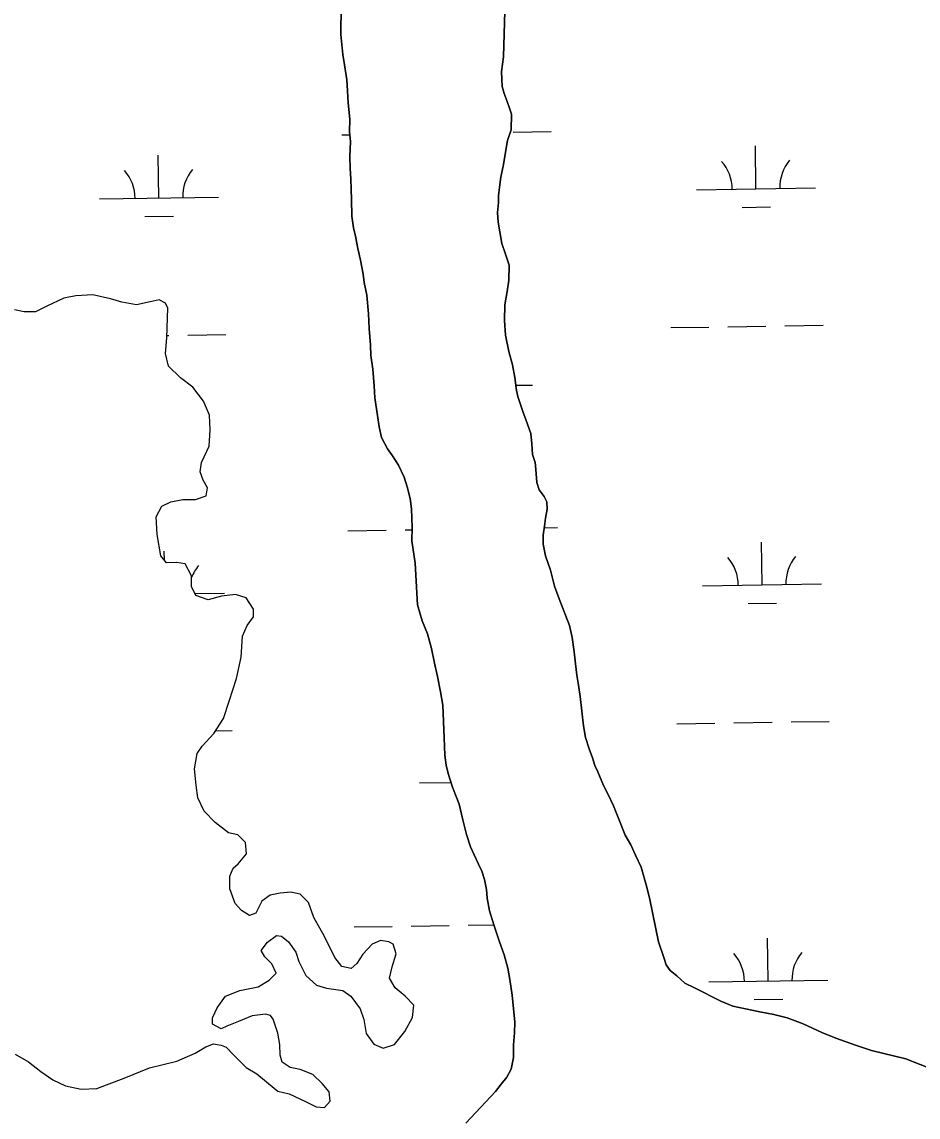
# Model space of a CAD drawing. Extents: x 3823584 to 3861785, y 301729 to 327625.
# Drawn here: x 3840057 to 3840810, y 315300 to 316220 of the extents above; entities that cross this region are included whole.
import ezdxf

# ---------------------------------------------------------------- set-up
doc = ezdxf.new("R2010")
doc.units = 0
doc.layers.add('V-TOPO-SHOR', color=7, linetype='Continuous')
doc.layers.add('V-WETL-SWMP', color=7, linetype='Continuous')

msp = doc.modelspace()

# ---------------------------------------------------------------- linework, layer by layer
at = {"layer": 'V-TOPO-SHOR'}
for points in [[(3840464.34, 316267.92), (3840462.09, 316191), (3840460.4, 316178.64), (3840460.49, 316172.06), (3840460.91, 316165.93), (3840462.71, 316160.23), (3840465.22, 316153.44), (3840467.19, 316147.78), (3840468.78, 316142.64), (3840468.42, 316129.71), (3840465.48, 316120.56), (3840463.83, 316110.9), (3840461.95, 316100.35), (3840459.89, 316089.96), (3840458.58, 316081.42), (3840457.77, 316074.13), (3840457.83, 316068.59), (3840457.04, 316060.3), (3840457.55, 316051.99), (3840459.04, 316043.93), (3840460.75, 316034.01), (3840463.74, 316025.1), (3840466.72, 316015.99), (3840466.46, 316003.34), (3840465.23, 315993.8), (3840463.15, 315982.72), (3840463, 315969.34), (3840463.84, 315957.22), (3840466.47, 315943.29), (3840469.55, 315932.34), (3840471.66, 315921.7), (3840473.04, 315910.73), (3840473.97, 315905.54), (3840478.28, 315892.95), (3840480.97, 315885.53), (3840485.09, 315874.49), (3840485.88, 315866.01), (3840486.34, 315856.83), (3840488.68, 315850.28), (3840489.05, 315847.68), (3840489.49, 315840.76), (3840489.92, 315833.49), (3840492.08, 315827.28), (3840496.3, 315821.61), (3840498.44, 315817.3), (3840498.86, 315810.9), (3840497.39, 315803.43), (3840496.61, 315796.84), (3840495.31, 315789.2), (3840495.23, 315781.58), (3840497.26, 315771.9), (3840501.56, 315759.65), (3840504.85, 315746.35), (3840508.79, 315735.65), (3840517.38, 315713.23), (3840519.75, 315703.22), (3840521.46, 315691.28), (3840522.62, 315681.07), (3840523.78, 315671.56), (3840525.1, 315663.08), (3840526.6, 315653.74), (3840529.15, 315629.17), (3840530.83, 315619.32), (3840533.89, 315609.83), (3840536.76, 315602.06), (3840538.91, 315595.85), (3840541.23, 315590.34), (3840546.05, 315578.96), (3840549.6, 315572.08), (3840554.4, 315561.91), (3840559.58, 315549.15), (3840564.41, 315537.26), (3840569.01, 315529.17), (3840573.1, 315520.56), (3840577.73, 315510.39), (3840582.61, 315493.65), (3840584.99, 315483.1), (3840592.18, 315447.68)], [(3840341.85, 316020.14), (3840339.59, 316029.86), (3840337.51, 316040.37), (3840336.06, 316047.38), (3840334.57, 316057.11), (3840334.2, 316071.35), (3840333.91, 316079.54), (3840333.8, 316088.51), (3840333.11, 316097.09), (3840332.99, 316107.23), (3840333.42, 316119.72), (3840332.73, 316127.91), (3840332.8, 316138.64), (3840331.46, 316152.28), (3840330.95, 316162.22), (3840330.25, 316171.57), (3840328.34, 316184.04), (3840326.87, 316192.8), (3840325.3, 316209.75), (3840325.59, 316233.36)], [(3840430.51, 315295.3), (3840455.35, 315321.94), (3840459.95, 315328.04), (3840464.76, 315333.95), (3840468.58, 315340.63), (3840470.41, 315350.6), (3840470.47, 315361.14), (3840471.32, 315371.29), (3840471.61, 315380.27), (3840469.38, 315402.87), (3840467.46, 315415.92), (3840465.59, 315425.65), (3840462.53, 315436.73), (3840458.69, 315447.61), (3840454.03, 315461.8), (3840450.37, 315473.66), (3840448.29, 315484.36), (3840447.62, 315491.57), (3840446.14, 315500.13), (3840443.72, 315507.13), (3840441.11, 315512.75), (3840437.31, 315520.71), (3840434.3, 315527.3), (3840430.86, 315537.79), (3840427.98, 315550.05), (3840424.69, 315563.28), (3840419.25, 315577.45), (3840415.41, 315588.91), (3840413.76, 315595.92), (3840412.68, 315604.49), (3840412.11, 315618.92), (3840411, 315646.41), (3840409.11, 315657.51), (3840406.6, 315670.55), (3840404.13, 315681.64), (3840401.44, 315693.89), (3840398.17, 315706.34), (3840393.74, 315717.21), (3840389.68, 315730.62), (3840387.89, 315765.72), (3840385.12, 315784.41), (3840385.37, 315795.54), (3840384.6, 315811.33), (3840383.51, 315819.9), (3840381.05, 315829.82), (3840378.42, 315837.78), (3840373.81, 315847.87), (3840368.64, 315855.81), (3840364.47, 315861.61), (3840359.48, 315871.11), (3840357.61, 315880.06), (3840356.13, 315889.79), (3840353.8, 315904.4), (3840353.29, 315914.54), (3840352.34, 315928.57), (3840350.64, 315940.06), (3840350.33, 315948.84), (3840349.19, 315962.67), (3840348.65, 315974.96), (3840347.09, 315990.74), (3840345.01, 316001.45), (3840343.95, 316008.26), (3840341.85, 316020.14)], [(3840164.93, 315985.03), (3840153.68, 315982.52), (3840141.17, 315984.74), (3840131.64, 315987.6), (3840116.74, 315990.98), (3840102.5, 315990.21), (3840092.42, 315988.31), (3840078.25, 315981.6), (3840068.8, 315976.73), (3840059.3, 315976.61), (3840050.96, 315978.29)], [(3840289.91, 315431.17), (3840295.99, 315419.36), (3840305, 315411.16), (3840313.35, 315408.88), (3840327.03, 315406.67), (3840333.63, 315402), (3840341.48, 315391.41), (3840344.56, 315382.53), (3840346.48, 315370.68), (3840353.13, 315361.85), (3840360.89, 315358.38), (3840370.36, 315361.47), (3840379.13, 315372.26), (3840385.52, 315384.22), (3840386.59, 315394.33), (3840379.37, 315401.97), (3840370.96, 315408.99), (3840366.11, 315417.25), (3840368.37, 315426.78), (3840371.8, 315437.52), (3840369.33, 315445.8), (3840365.74, 315447.54), (3840358.6, 315448.64), (3840351.51, 315445.58), (3840343.89, 315437.17), (3840338.64, 315429.39), (3840333.94, 315425.17), (3840326.2, 315426.86), (3840320.16, 315434.51), (3840311.63, 315452.22), (3840302.52, 315468.15), (3840298.21, 315480.57), (3840291, 315487.61), (3840283.26, 315489.3), (3840274.36, 315488.6), (3840266.06, 315486.71), (3840258.99, 315481.87), (3840253.77, 315471.71), (3840248.45, 315469.87), (3840241.86, 315473.94), (3840236.45, 315479.82), (3840232.14, 315492.24), (3840232, 315502.93), (3840234.9, 315509.5), (3840239.01, 315513.11), (3840246.04, 315521.51), (3840245.33, 315531.01), (3840238.71, 315537.46), (3840230.97, 315539.15), (3840219.58, 315547.92), (3840210.55, 315557.32), (3840205.07, 315568.53), (3840203.75, 315579.21), (3840202.39, 315592.85), (3840204.61, 315605.95), (3840208.7, 315611.94), (3840218.66, 315622.75), (3840226.82, 315635.33), (3840231.4, 315649.64), (3840237.7, 315668.73), (3840241.64, 315686.59), (3840242.61, 315704.42), (3840246.66, 315713.39), (3840251.92, 315720.58), (3840251.84, 315727.11), (3840245.78, 315736.54), (3840236.84, 315739.4), (3840224.97, 315738.07), (3840213.73, 315734.96), (3840203.58, 315738.4), (3840199.93, 315746.08), (3840199.82, 315754.99), (3840194.35, 315765.02), (3840187.21, 315766.12), (3840178.89, 315766.02), (3840174.07, 315771.9), (3840170.88, 315789.68), (3840170.11, 315804.52), (3840174.75, 315813.49), (3840182.43, 315817.15), (3840192.5, 315819.05), (3840203.19, 315819.18), (3840212.06, 315822.26), (3840213.17, 315828.81), (3840209.53, 315835.3), (3840207.07, 315842.4), (3840208.16, 315850.13), (3840212.79, 315859.69), (3840214.52, 315863.87), (3840215.54, 315877.54), (3840214.8, 315890.01), (3840209.9, 315901.83), (3840200.85, 315913.6), (3840190.66, 315921.2), (3840180.44, 315931.17), (3840177.93, 315941.83), (3840178.96, 315954.91), (3840179.84, 315979.87), (3840178.01, 315984.01), (3840172.63, 315986.91), (3840164.93, 315985.03)], [(3840051.47, 315353.41), (3840062.84, 315347.01), (3840073.04, 315338.82), (3840083.22, 315331.82), (3840093.98, 315326.6), (3840107.08, 315323.79), (3840120.14, 315324.55), (3840143.2, 315333.15), (3840164.48, 315341.72), (3840187.58, 315347.35), (3840202.94, 315354.07), (3840211.78, 315359.53), (3840218.28, 315361.98), (3840224.83, 315360.87), (3840229.01, 315359.14), (3840235.03, 315352.68), (3840245.85, 315342.12), (3840254.83, 315336.89), (3840264.43, 315328.69), (3840272.23, 315322.25), (3840281.76, 315319.99), (3840295.5, 315313.62), (3840304.47, 315308.98), (3840311.6, 315308.47), (3840316.29, 315313.88), (3840315.6, 315321.59), (3840309.58, 315328.65), (3840301.76, 315336.27), (3840291.02, 315340.3), (3840282.68, 315341.98), (3840276.09, 315346.65), (3840274.24, 315352.57), (3840274.13, 315361.48), (3840272.23, 315370.96), (3840268.52, 315382.79), (3840266.11, 315385.73), (3840261.94, 315386.87), (3840250.67, 315385.54), (3840239.44, 315380.66), (3840229.39, 315376.97), (3840224.67, 315374.53), (3840217.49, 315378.6), (3840217.42, 315383.95), (3840221.48, 315392.31), (3840228.49, 315401.91), (3840240.31, 315406.8), (3840255.71, 315409.96), (3840265.15, 315415.42), (3840271.02, 315421.43), (3840267.36, 315429.11), (3840261.35, 315434.98), (3840258.31, 315440.29), (3840263.57, 315447.48), (3840271.23, 315452.92), (3840275.39, 315452.37), (3840281.39, 315447.7), (3840287.44, 315438.86), (3840289.91, 315431.17)], [(3840592.18, 315447.68), (3840596.85, 315434.56), (3840598.66, 315428.35), (3840602.18, 315423.54), (3840607.78, 315419.1), (3840614.44, 315412.95), (3840622.46, 315408.89), (3840644.77, 315397.73), (3840654.87, 315393.69), (3840665.29, 315391.39), (3840677.45, 315388.77), (3840689.26, 315386.49), (3840700.38, 315383.85), (3840713.96, 315378.82), (3840729.64, 315371.39), (3840741.48, 315366.68), (3840757.84, 315360.99), (3840771.41, 315356.3), (3840800.26, 315349.38), (3840824.28, 315339.97)]]:
    msp.add_lwpolyline(points, dxfattribs=at)
at = {"layer": 'V-WETL-SWMP'}
for p, q in [((3840326.19, 316125.43), (3840332.93, 316125.53)), ((3840470.17, 316127.65), (3840502.17, 316128.14)), ((3840674.24, 316080.05), (3840673.69, 316116.04)), ((3840172.39, 316072.31), (3840171.84, 316108.3)), ((3840624.25, 316079.28), (3840724.24, 316080.82)), ((3840122.4, 316071.54), (3840222.39, 316073.08)), ((3840662.48, 316064.43), (3840686.48, 316064.8)), ((3840160.63, 316056.69), (3840184.63, 316057.06)), ((3840196.76, 315957.24), (3840228.76, 315957.73)), ((3840602.62, 315963.5), (3840634.62, 315963.99)), ((3840650.62, 315964.24), (3840682.61, 315964.73)), ((3840698.61, 315964.98), (3840730.61, 315965.47)), ((3840179.03, 315956.97), (3840180.77, 315956.99)), ((3840472.49, 315915.05), (3840486.29, 315915.27)), ((3840331.32, 315792.79), (3840363.31, 315793.29)), ((3840379.31, 315793.53), (3840385.33, 315793.63)), ((3840496.35, 315795.34), (3840507.29, 315795.51)), ((3840679.37, 315747.41), (3840678.82, 315783.41)), ((3840177.08, 315768.22), (3840176.97, 315775.67)), ((3840629.38, 315746.64), (3840729.37, 315748.18)), ((3840202.79, 315740.06), (3840227.52, 315740.44)), ((3840667.61, 315731.8), (3840691.61, 315732.17)), ((3840607.75, 315630.86), (3840639.75, 315631.35)), ((3840655.75, 315631.6), (3840687.74, 315632.09)), ((3840703.74, 315632.34), (3840735.74, 315632.83)), ((3840220.04, 315624.88), (3840233.89, 315625.1)), ((3840391.43, 315581.09), (3840417.89, 315581.5)), ((3840336.44, 315460.16), (3840368.44, 315460.65)), ((3840384.44, 315460.9), (3840416.43, 315461.39)), ((3840432.43, 315461.64), (3840453.97, 315461.97)), ((3840684.5, 315414.78), (3840683.95, 315450.77)), ((3840634.51, 315414), (3840734.49, 315415.55)), ((3840672.74, 315399.16), (3840696.74, 315399.53))]:
    msp.add_line(p, q, dxfattribs=at)
for points in [[(3840700.38, 315383.85), (3840689.26, 315386.49), (3840677.45, 315388.77), (3840665.29, 315391.39), (3840654.87, 315393.69), (3840644.77, 315397.73), (3840622.46, 315408.89), (3840614.44, 315412.95), (3840607.78, 315419.1), (3840602.18, 315423.54), (3840598.66, 315428.35), (3840596.85, 315434.56), (3840592.18, 315447.67), (3840584.99, 315483.1), (3840582.61, 315493.65), (3840577.73, 315510.39), (3840573.1, 315520.56), (3840569.01, 315529.17), (3840564.41, 315537.26), (3840559.58, 315549.15), (3840554.4, 315561.91), (3840549.6, 315572.08), (3840546.05, 315578.96), (3840541.23, 315590.34), (3840538.91, 315595.85), (3840536.76, 315602.07), (3840533.89, 315609.83), (3840530.83, 315619.32), (3840529.15, 315629.17), (3840526.6, 315653.75), (3840525.1, 315663.08), (3840523.78, 315671.56), (3840522.62, 315681.07), (3840521.46, 315691.28), (3840519.75, 315703.21), (3840517.38, 315713.23), (3840508.79, 315735.65), (3840504.85, 315746.35), (3840501.56, 315759.65), (3840497.26, 315771.9), (3840495.23, 315781.58), (3840495.31, 315789.2), (3840496.61, 315796.84), (3840497.39, 315803.43), (3840498.86, 315810.9), (3840498.44, 315817.3), (3840496.3, 315821.61), (3840492.08, 315827.28), (3840489.92, 315833.49), (3840489.48, 315840.76), (3840489.05, 315847.68), (3840488.68, 315850.28), (3840486.34, 315856.83), (3840485.88, 315866.01), (3840485.09, 315874.49), (3840480.97, 315885.53), (3840478.28, 315892.95), (3840473.97, 315905.54), (3840473.04, 315910.73), (3840471.66, 315921.7), (3840469.55, 315932.34), (3840466.47, 315943.29), (3840463.84, 315957.22), (3840463, 315969.34), (3840463.15, 315982.72), (3840465.23, 315993.8), (3840466.46, 316003.34), (3840466.73, 316015.99), (3840463.74, 316025.1), (3840460.75, 316034.01), (3840459.04, 316043.93), (3840457.55, 316051.99), (3840457.04, 316060.3), (3840457.83, 316068.59), (3840457.77, 316074.13), (3840458.58, 316081.42), (3840459.9, 316089.96), (3840461.95, 316100.35), (3840463.83, 316110.9), (3840465.48, 316120.56), (3840468.42, 316129.71), (3840468.78, 316142.64), (3840467.19, 316147.78), (3840465.22, 316153.44), (3840462.71, 316160.23), (3840460.91, 316165.93), (3840460.49, 316172.06), (3840460.41, 316178.64), (3840462.09, 316191), (3840464.34, 316267.92)], [(3840325.59, 316233.36), (3840325.29, 316209.75), (3840326.87, 316192.8), (3840328.34, 316184.04), (3840330.25, 316171.58), (3840330.95, 316162.22), (3840331.46, 316152.28), (3840332.8, 316138.64), (3840332.73, 316127.91), (3840333.42, 316119.72), (3840332.99, 316107.23), (3840333.11, 316097.09), (3840333.8, 316088.51), (3840333.91, 316079.54), (3840334.21, 316071.35), (3840334.57, 316057.11), (3840336.06, 316047.38), (3840337.51, 316040.37), (3840339.59, 316029.86), (3840341.85, 316020.13), (3840343.95, 316008.26), (3840345.01, 316001.44), (3840347.09, 315990.74), (3840348.65, 315974.96), (3840349.19, 315962.67), (3840350.33, 315948.84), (3840350.64, 315940.06), (3840352.34, 315928.57), (3840353.29, 315914.54), (3840353.8, 315904.4), (3840356.13, 315889.79), (3840357.61, 315880.06), (3840359.48, 315871.11), (3840364.47, 315861.61), (3840368.64, 315855.81), (3840373.81, 315847.87), (3840378.42, 315837.78), (3840381.05, 315829.82), (3840383.52, 315819.9), (3840384.6, 315811.33), (3840385.37, 315795.53), (3840385.12, 315784.41), (3840387.88, 315765.72), (3840389.68, 315730.62), (3840393.74, 315717.21), (3840398.17, 315706.34), (3840401.44, 315693.9), (3840404.13, 315681.64), (3840406.6, 315670.55), (3840409.1, 315657.51), (3840411, 315646.41)], [(3840170.11, 315804.52), (3840174.75, 315813.49), (3840182.43, 315817.15), (3840192.5, 315819.05), (3840203.19, 315819.18), (3840212.06, 315822.26), (3840213.17, 315828.81), (3840209.53, 315835.3), (3840207.07, 315842.39), (3840208.16, 315850.13), (3840212.79, 315859.69), (3840214.52, 315863.87), (3840215.55, 315877.54), (3840214.8, 315890.01), (3840209.9, 315901.83), (3840200.85, 315913.6), (3840190.66, 315921.2), (3840180.44, 315931.17), (3840177.93, 315941.83), (3840178.96, 315954.91), (3840179.84, 315979.87), (3840178.01, 315984.01), (3840172.63, 315986.91), (3840164.93, 315985.03), (3840153.68, 315982.52), (3840141.17, 315984.74), (3840131.63, 315987.6), (3840116.74, 315990.98), (3840102.5, 315990.21), (3840092.42, 315988.31), (3840078.25, 315981.6), (3840068.8, 315976.73), (3840059.3, 315976.61), (3840050.96, 315978.29)], [(3840268.52, 315382.79), (3840266.11, 315385.73), (3840261.94, 315386.87), (3840250.67, 315385.54), (3840239.44, 315380.65), (3840229.39, 315376.97), (3840224.67, 315374.53), (3840217.49, 315378.6), (3840217.42, 315383.95), (3840221.48, 315392.32), (3840228.49, 315401.91), (3840240.31, 315406.8), (3840255.71, 315409.96), (3840265.15, 315415.42), (3840271.02, 315421.43), (3840267.36, 315429.11), (3840261.35, 315434.98), (3840258.31, 315440.29), (3840263.57, 315447.48), (3840271.23, 315452.92), (3840275.39, 315452.37), (3840281.39, 315447.7), (3840287.44, 315438.86), (3840289.91, 315431.17), (3840295.99, 315419.36), (3840305, 315411.16), (3840313.35, 315408.88), (3840327.04, 315406.67), (3840333.63, 315402), (3840341.48, 315391.41), (3840344.56, 315382.53), (3840346.48, 315370.68), (3840353.12, 315361.85), (3840360.89, 315358.38), (3840370.36, 315361.47), (3840379.13, 315372.26), (3840385.52, 315384.22), (3840386.59, 315394.33), (3840379.37, 315401.97), (3840370.96, 315408.99), (3840366.11, 315417.25), (3840368.37, 315426.78), (3840371.8, 315437.52), (3840369.33, 315445.8), (3840365.74, 315447.54), (3840358.6, 315448.64), (3840351.51, 315445.58), (3840343.89, 315437.17), (3840338.64, 315429.39), (3840333.94, 315425.17), (3840326.19, 315426.86), (3840320.16, 315434.51), (3840311.63, 315452.22), (3840302.52, 315468.15), (3840298.21, 315480.57), (3840291, 315487.61), (3840283.26, 315489.3), (3840274.35, 315488.6), (3840266.06, 315486.71), (3840258.99, 315481.87), (3840253.77, 315471.71), (3840248.45, 315469.86), (3840241.86, 315473.94), (3840236.45, 315479.82), (3840232.14, 315492.24), (3840232.01, 315502.93), (3840234.9, 315509.5), (3840239.01, 315513.11), (3840246.04, 315521.51), (3840245.33, 315531.01), (3840238.71, 315537.46), (3840230.97, 315539.15), (3840219.58, 315547.92), (3840210.55, 315557.32), (3840205.07, 315568.53), (3840203.75, 315579.21), (3840202.39, 315592.85), (3840204.61, 315605.95), (3840208.7, 315611.94), (3840218.66, 315622.75), (3840226.82, 315635.33), (3840231.4, 315649.64), (3840237.7, 315668.73), (3840241.64, 315686.59), (3840242.61, 315704.43), (3840246.66, 315713.39), (3840251.92, 315720.58), (3840251.84, 315727.11), (3840245.78, 315736.54), (3840236.84, 315739.4), (3840224.97, 315738.07), (3840213.73, 315734.96), (3840203.58, 315738.4), (3840199.93, 315746.08), (3840199.82, 315754.99), (3840194.35, 315765.02), (3840187.21, 315766.12), (3840178.89, 315766.02), (3840174.07, 315771.9), (3840170.88, 315789.68), (3840170.11, 315804.52)], [(3840411, 315646.41), (3840412.11, 315618.92), (3840412.68, 315604.49), (3840413.76, 315595.92), (3840415.41, 315588.91), (3840419.25, 315577.45), (3840424.69, 315563.28), (3840427.98, 315550.05), (3840430.86, 315537.79), (3840434.3, 315527.3), (3840437.31, 315520.71), (3840441.11, 315512.75), (3840443.72, 315507.13), (3840446.15, 315500.13), (3840447.62, 315491.57), (3840448.29, 315484.36), (3840450.37, 315473.65), (3840454.03, 315461.8), (3840458.69, 315447.61), (3840462.53, 315436.74), (3840465.59, 315425.65), (3840467.46, 315415.92), (3840469.38, 315402.87), (3840471.61, 315380.27), (3840471.33, 315371.29), (3840470.47, 315361.14), (3840470.41, 315350.6), (3840468.58, 315340.63), (3840464.76, 315333.95), (3840459.95, 315328.04), (3840455.35, 315321.94), (3840430.51, 315295.3)], [(3840051.47, 315353.41), (3840062.84, 315347.01), (3840073.04, 315338.82), (3840083.22, 315331.82), (3840093.98, 315326.6), (3840107.08, 315323.79), (3840120.14, 315324.55), (3840143.2, 315333.15), (3840164.48, 315341.72), (3840187.58, 315347.35), (3840202.94, 315354.07), (3840211.78, 315359.53), (3840218.28, 315361.98), (3840224.83, 315360.87), (3840229.01, 315359.14), (3840235.03, 315352.68), (3840245.85, 315342.12), (3840254.83, 315336.89), (3840264.43, 315328.69), (3840272.23, 315322.25), (3840281.76, 315319.99), (3840295.5, 315313.62), (3840304.47, 315308.98), (3840311.6, 315308.47), (3840316.29, 315313.88), (3840315.6, 315321.59), (3840309.58, 315328.65), (3840301.76, 315336.27), (3840291.02, 315340.3), (3840282.68, 315341.98), (3840276.09, 315346.65), (3840274.24, 315352.57), (3840274.13, 315361.48), (3840272.23, 315370.96), (3840268.52, 315382.79)], [(3840824.28, 315339.97), (3840800.25, 315349.38), (3840771.41, 315356.3), (3840757.84, 315360.99), (3840741.48, 315366.68), (3840729.64, 315371.39), (3840713.96, 315378.82), (3840700.38, 315383.85)]]:
    msp.add_lwpolyline(points, dxfattribs=at)
for centre, start, end in [((3840117.15, 316071.93), 0.11154, 41.6552), ((3840227.62, 316073.64), 140.11153, 181.65519), ((3840619, 316079.67), 0.11154, 41.6552), ((3840729.47, 316081.37), 140.11153, 181.65519), ((3840624.13, 315747.03), 0.11154, 41.6552), ((3840734.6, 315748.74), 140.11153, 181.65519), ((3840232.75, 315741), 140.11153, 159.05675), ((3840386.18, 315581.48), 41.2737, 41.6552), ((3840629.26, 315414.4), 0.11154, 41.6552), ((3840739.73, 315416.1), 140.11153, 181.65519)]:
    msp.add_arc(centre, 35.25, start, end, dxfattribs=at)

doc.saveas('drawing.dxf')
